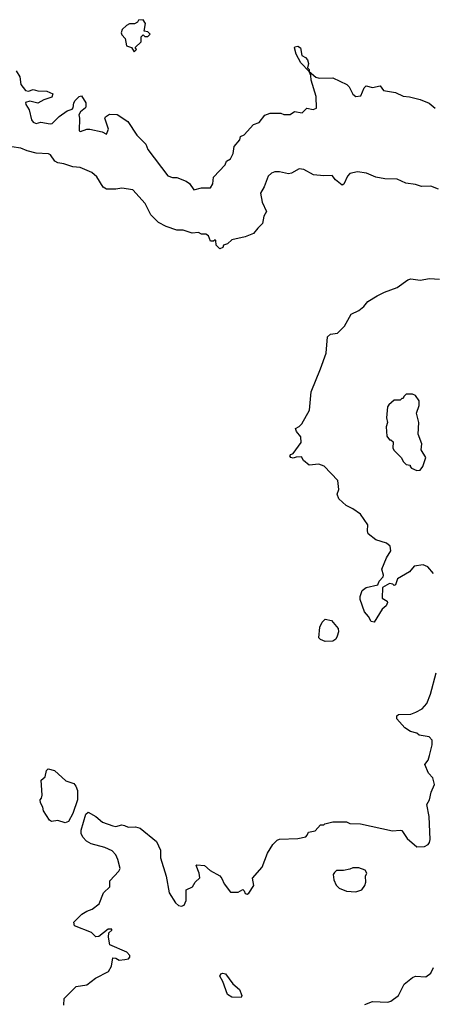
# Model space of a CAD drawing. Extents: x 2380107 to 2585170, y 384273 to 546161.
# Tile 279 of 331: x 2534137 to 2536842, y 466966 to 473410. Entities that reach past the tile are written whole.
import ezdxf

# ---------------------------------------------------------------- set-up
doc = ezdxf.new("R2010")
doc.units = 0

msp = doc.modelspace()

# ---------------------------------------------------------------- linework, layer by layer
at = {"layer": '0CON05XD'}
for points in [[(2534885, 473200), (2534900, 473215), (2534891.7, 473228.3), (2534930, 473265), (2534931.7, 473298.3), (2534945, 473310), (2534955, 473300), (2534975, 473300), (2534990, 473315), (2534975, 473330), (2534950, 473335), (2534960, 473385), (2534945, 473410), (2534913, 473407), (2534906.4, 473393.6), (2534887, 473383), (2534855, 473382.5), (2534835, 473372.5), (2534807.5, 473345), (2534800, 473325), (2534805, 473310), (2534827, 473287), (2534835, 473240), (2534868.3, 473228.3), (2534885, 473200)], [(2534113.3, 473075), (2534137.5, 473035), (2534143.3, 472985), (2534175, 472946.7), (2534195, 472941.2), (2534225, 472953.8), (2534255, 472943.8), (2534315, 472941.2), (2534352.5, 472925), (2534346.1, 472903.9), (2534294.4, 472885.6), (2534255, 472863.8), (2534203.9, 472876.1), (2534175, 472867.5), (2534176.7, 472855), (2534199.3, 472819.3), (2534212.9, 472755), (2534225, 472738.8), (2534245, 472730), (2534275, 472740), (2534335, 472727.5), (2534348.3, 472731.7), (2534394.1, 472775.9), (2534446.4, 472813.6), (2534480, 472825), (2534487, 472833), (2534490, 472865), (2534499.3, 472880.7), (2534525, 472907.5), (2534541.7, 472911.7), (2534570, 472865), (2534570, 472845), (2534566.4, 472833.6), (2534533.6, 472806.4), (2534523.6, 472786.4), (2534528.8, 472765), (2534525, 472682.5), (2534535, 472677.5), (2534575, 472692.5), (2534595, 472693.3), (2534677, 472677), (2534705, 472660), (2534716.4, 472693.6), (2534692.5, 472765), (2534697.5, 472775), (2534725, 472791.2), (2534775, 472788.8), (2534843.9, 472743.9), (2534903.6, 472653.6), (2534949.3, 472609.3), (2534962.5, 472595), (2534975, 472560), (2535105, 472388.8), (2535135, 472376.2), (2535165, 472376.7), (2535225, 472353.8), (2535247.7, 472337.7), (2535275, 472297.5), (2535325, 472310), (2535385, 472310), (2535400, 472335), (2535405, 472380), (2535480, 472460), (2535490, 472485), (2535515, 472500), (2535533.8, 472535), (2535539.7, 472580.3), (2535576.1, 472623.9), (2535580, 472645), (2535605, 472657.5), (2535666.4, 472723.6), (2535703, 472737), (2535740, 472785), (2535775, 472797.5), (2535845, 472797.5), (2535865, 472790), (2535905, 472790), (2535935, 472810), (2535985, 472800), (2536015, 472830), (2536055, 472822.5), (2536078.3, 472831.7), (2536076.4, 472906.4), (2536043.3, 473015), (2536040, 473045), (2536030, 473070), (2535975, 473127.5), (2535943.8, 473185), (2535933.3, 473225), (2535937, 473233), (2535955, 473236.2), (2535973.3, 473225), (2535982.5, 473175), (2536005, 473163.3), (2536018.3, 473148.3), (2536026.4, 473123.6), (2536020, 473095), (2536030, 473085), (2536030, 473070), (2536073, 473033), (2536095, 473027.5), (2536185, 473029.4), (2536275.8, 472985.8), (2536290.7, 472970.7), (2536315, 472922.5), (2536335, 472907.5), (2536368.3, 472911.7), (2536390, 472965), (2536403, 472977), (2536445, 472966.7), (2536495, 472976.7), (2536516.2, 472946.2), (2536595, 472934), (2536645, 472908.8), (2536685, 472906.2), (2536755, 472888.8), (2536815, 472863.3), (2536855, 472831.2)], [(2536875, 472301.4), (2536825, 472320.6), (2536765, 472318.5), (2536725, 472331.3), (2536661.1, 472341.1), (2536605, 472365.4), (2536525, 472369.3), (2536465, 472379.6), (2536405, 472404.6), (2536345, 472414.5), (2536296.6, 472403.4), (2536280.8, 472385), (2536257.3, 472332.7), (2536245, 472327.5), (2536201.3, 472361.3), (2536179.5, 472389.5), (2536125, 472387.3), (2536057.5, 472395), (2535995, 472428.8), (2535965, 472433.8), (2535915, 472405.6), (2535895, 472400.5), (2535835, 472415.4), (2535805, 472414.7), (2535782.9, 472405), (2535761.9, 472385), (2535735, 472316.2), (2535710.6, 472275), (2535721.4, 472215), (2535751.2, 472155), (2535733.1, 472125), (2535724.4, 472075.6), (2535695, 472046), (2535665, 472010), (2535610.5, 471989.5), (2535525, 471968.8), (2535495, 471943.8), (2535470, 471935), (2535465, 471920), (2535445, 471910), (2535422.5, 471935), (2535420, 471965), (2535415, 471970), (2535405, 471960), (2535385, 471960), (2535372.5, 471995), (2535355, 472007.5), (2535325, 472007.5), (2535305, 472016.7), (2535265, 472012.5), (2535205, 472032.5), (2535165, 472032.5), (2535095, 472056.7), (2535045, 472083.3), (2534993.3, 472133.3), (2534957.2, 472207.2), (2534875.5, 472295.5), (2534805, 472308.1), (2534765, 472300.8), (2534705, 472300), (2534682.5, 472315), (2534641.7, 472381.7), (2534609.5, 472409.5), (2534532.7, 472442.7), (2534485, 472446.2), (2534425, 472466.7), (2534385, 472473.3), (2534367.5, 472485), (2534337.5, 472525), (2534325, 472531.2), (2534245, 472536), (2534185, 472551.2), (2534145, 472568.8), (2534085, 472578.8)], [(2536842, 469785), (2536805, 469830), (2536775, 469841.4), (2536717.3, 469832.7), (2536685, 469795.8), (2536608.3, 469751.7), (2536595, 469712.5), (2536585, 469707.5), (2536576.2, 469716.2), (2536555, 469720), (2536510, 469695), (2536507.5, 469625), (2536540, 469605), (2536542.5, 469595), (2536532.5, 469575), (2536507, 469553), (2536455, 469467.5), (2536435, 469472.5), (2536418.8, 469505), (2536391.2, 469535), (2536363.8, 469615), (2536363.3, 469635), (2536376.7, 469675), (2536402.5, 469695), (2536478.3, 469711.7), (2536486.7, 469735), (2536513.3, 469765), (2536516.7, 469775), (2536506.2, 469815), (2536535, 469887.5), (2536563.8, 469935), (2536560, 469965), (2536535, 469984), (2536465.6, 470005.6), (2536416.7, 470045), (2536410.8, 470065), (2536412.9, 470105), (2536365, 470173.3), (2536315, 470210), (2536271.2, 470231.2), (2536224.4, 470274.4), (2536213.8, 470305), (2536223.3, 470335), (2536216.7, 470395), (2536128.3, 470488.3), (2536092.3, 470502.3), (2536030, 470495), (2535992.5, 470525), (2535978.8, 470548.8), (2535945, 470547.5), (2535925, 470540), (2535910, 470545), (2535902.5, 470555), (2535910, 470565), (2535925, 470570), (2535977, 470643), (2535975, 470680), (2535947.5, 470715), (2535940, 470735), (2535965, 470747.5), (2535982.5, 470765), (2536031.2, 470855), (2536042.5, 470975), (2536103.3, 471125), (2536141.7, 471228.3), (2536150, 471335), (2536168.3, 471351.7), (2536215, 471357.5), (2536261.2, 471405), (2536305, 471482.5), (2536355, 471506.7), (2536388, 471532), (2536413.3, 471565), (2536475, 471603.3), (2536522.3, 471627.7), (2536605, 471658), (2536675, 471706.7), (2536695, 471713.3), (2536755, 471706.2), (2536816.4, 471716.4), (2536883, 471713)], [(2536735, 470460), (2536755, 470462.5), (2536773.3, 470485), (2536792.5, 470545), (2536762.5, 470595), (2536767.5, 470635), (2536743, 470697), (2536747, 470773), (2536732.5, 470835), (2536750, 470885), (2536750, 470915), (2536725, 470950), (2536705, 470960), (2536665, 470960), (2536650, 470945), (2536645, 470930), (2536635, 470930), (2536625, 470920), (2536585, 470920), (2536550, 470890), (2536543, 470877), (2536536.7, 470805), (2536542.5, 470775), (2536532.5, 470745), (2536537.5, 470685), (2536555, 470660), (2536565, 470660), (2536578.3, 470648.3), (2536577.5, 470605), (2536585, 470590), (2536632.5, 470545), (2536647, 470517), (2536665, 470500), (2536690, 470495), (2536690, 470485), (2536700, 470475), (2536735, 470460)], [(2536135, 469341.4), (2536102.9, 469352.9), (2536093.3, 469365), (2536098.6, 469435), (2536115, 469466.7), (2536133.8, 469486.2), (2536175, 469478.8), (2536220, 469425), (2536222.5, 469405), (2536212.9, 469375), (2536204.2, 469355), (2536185, 469341.9), (2536135, 469341.4)], [(2534425, 466960), (2534426.4, 467003.6), (2534505, 467082.5), (2534575, 467093.3), (2534633, 467137), (2534718.3, 467181.7), (2534738, 467215), (2534745, 467270), (2534765, 467267.5), (2534786.4, 467256.4), (2534825, 467258.8), (2534847.5, 467265), (2534857.5, 467275), (2534857.5, 467285), (2534838.3, 467308.3), (2534726.4, 467356.4), (2534717.5, 467405), (2534720, 467435), (2534738.3, 467451.7), (2534738.3, 467458.3), (2534715, 467457.5), (2534655, 467410), (2534635, 467407.5), (2534606.1, 467436.1), (2534495, 467480), (2534490, 467505), (2534543.9, 467556.1), (2534575, 467576.2), (2534611.2, 467588.8), (2534656.2, 467625), (2534684, 467695), (2534726.2, 467735), (2534726, 467775), (2534785, 467836.7), (2534794.2, 467855), (2534779.4, 467915), (2534764.4, 467944.4), (2534741.2, 467971.2), (2534693.1, 467993.1), (2534605, 468015.8), (2534573.8, 468035), (2534550.3, 468060.3), (2534538.5, 468085), (2534538.9, 468105), (2534569.2, 468210.8), (2534585, 468224.3), (2534634, 468195), (2534678, 468158), (2534745, 468133.8), (2534765, 468130), (2534805, 468142), (2534823, 468137), (2534846, 468126), (2534895, 468126.8), (2534925, 468120), (2535031.9, 468031.9), (2535058.5, 467975), (2535058.2, 467925), (2535095.6, 467805), (2535114.2, 467695), (2535155, 467631.2), (2535175, 467613.8), (2535195, 467608.8), (2535212.5, 467615), (2535226, 467645), (2535224.4, 467715.6), (2535267.5, 467735), (2535284, 467766), (2535313.8, 467795), (2535311.2, 467825), (2535290, 467875), (2535295, 467880), (2535345, 467873.8), (2535381.7, 467841.7), (2535445, 467806.7), (2535459.7, 467789.7), (2535475, 467753.8), (2535515, 467701.2), (2535565, 467700), (2535595, 467716.7), (2535605, 467710), (2535611.7, 467691.7), (2535625, 467686.7), (2535635, 467693.3), (2535668.8, 467745), (2535658.3, 467791.7), (2535722.5, 467865), (2535756.7, 467955), (2535791.7, 468011.7), (2535819.5, 468040.5), (2535835, 468047.5), (2535955, 468052.5), (2536007, 468063), (2536017.5, 468072.5), (2536025, 468092.5), (2536068.3, 468101.7), (2536105, 468140), (2536125, 468140), (2536133, 468147), (2536185, 468160), (2536275, 468160), (2536295, 468150), (2536365, 468147.5), (2536575, 468102), (2536625, 468106.2), (2536635, 468103.3), (2536671.1, 468051.1), (2536735, 467998), (2536785, 468000), (2536807.6, 468012.4), (2536817.5, 468025), (2536821.4, 468045), (2536814.2, 468195), (2536800, 468275), (2536816, 468305), (2536827.5, 468355), (2536848.5, 468405), (2536839.5, 468449.5), (2536809.8, 468479.8), (2536786.7, 468535), (2536808, 468565), (2536817.5, 468595), (2536833.6, 468663.6), (2536833.3, 468695), (2536815, 468717.5), (2536748.3, 468728.3), (2536735, 468740), (2536691.7, 468751.7), (2536656.1, 468776.1), (2536602.5, 468835), (2536602.5, 468855), (2536615, 468862.5), (2536695, 468864.3), (2536727.5, 468877.5), (2536769.1, 468900.9), (2536800, 468935), (2536824, 468995), (2536860.8, 469135)], [(2534435, 468153.3), (2534385, 468170), (2534345, 468162.5), (2534330.7, 468170.7), (2534291.7, 468231.7), (2534287, 468257), (2534272.5, 468285), (2534270, 468305), (2534280, 468315), (2534282.5, 468335), (2534276.7, 468433.3), (2534302.5, 468455), (2534313, 468497), (2534323, 468507), (2534365, 468496.2), (2534439.3, 468429.3), (2534490.7, 468410.7), (2534503.3, 468395), (2534514, 468365), (2534513.8, 468305), (2534485.2, 468214.8), (2534455, 468162.5), (2534435, 468153.3)], [(2536335, 467703.3), (2536373.6, 467716.4), (2536393.3, 467745), (2536400, 467765), (2536397.5, 467805), (2536407.5, 467825), (2536396.7, 467845), (2536355, 467858.8), (2536315, 467860), (2536295, 467850), (2536255, 467842.5), (2536208.3, 467841.7), (2536195, 467830), (2536187.5, 467815), (2536190.7, 467780.7), (2536206.4, 467746.4), (2536225, 467727.5), (2536275, 467706.7), (2536335, 467703.3)], [(2535585, 467011.2), (2535525, 467012.9), (2535495, 467030.8), (2535466, 467116), (2535445, 467150), (2535452.5, 467165), (2535465, 467170), (2535482.5, 467165), (2535530.3, 467100.3), (2535575, 467063.3), (2535590, 467025), (2535585, 467011.2)], [(2536394.2, 466965.8), (2536445, 466983.8), (2536545, 466980.8), (2536563.3, 466986.7), (2536615.2, 467024.8), (2536651, 467099), (2536705, 467142.9), (2536725, 467149.7), (2536793.3, 467146.7), (2536825, 467171.1), (2536842.3, 467207.7)]]:
    msp.add_lwpolyline(points, dxfattribs=at)

doc.saveas('drawing.dxf')
